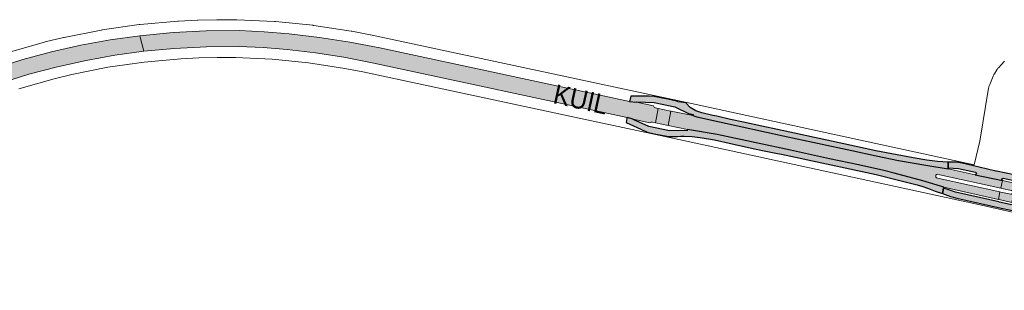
# Paper-space layout 'Layout1' of a CAD drawing. Header units: metres. Extents: x 123097 to 144122, y 392739 to 407589.
# Tile 479 of 510: x 136581 to 136972, y 402097 to 402204. Entities that reach past the tile are written whole.
import ezdxf
from ezdxf.enums import TextEntityAlignment as Align

# ---------------------------------------------------------------- set-up
doc = ezdxf.new("R2010")
doc.units = ezdxf.units.M
doc.header["$MEASUREMENT"] = 0
for name, color, linetype, lineweight in [('gs-anno-wegen algemeen tekst', 7, 'Continuous', 0), ('gs-knt-aanvullende hoofdweg', 7, 'Continuous', 0), ('gs-knt-wegen algemeen', 7, 'Continuous', 0), ('ir-ARC-asfalt-hoofdwegen-te inspecteren', 5, 'Continuous', 0), ('ir-ARC-fietspaden naastliggend- te inspecteren', 1, 'Continuous', 0)]:
    doc.layers.add(name, color=color, linetype=linetype, lineweight=lineweight)
doc.styles.add('Style-Arial', font='arial.ttf')

psp = doc.layouts.get("Layout1")

# ---------------------------------------------------------------- hatches: boundary and pattern name
at = {"layer": 'ir-ARC-asfalt-hoofdwegen-te inspecteren', "linetype": 'Continuous', "lineweight": 13}
for points in [[(136486.234, 402145.575), (136401.055, 402102.573), (136403.9, 402096.882), (136451.684, 402121.036), (136462.296, 402126.396), (136503.474, 402147.208), (136515.055, 402153.03), (136526.661, 402158.803), (136537.518, 402164.18), (136544.371, 402167.494), (136551.31, 402170.624), (136562.121, 402175.118), (136573.125, 402179.115), (136584.299, 402182.607), (136595.621, 402185.586), (136606.995, 402188.147), (136618.469, 402190.21), (136630.022, 402191.773), (136628.335, 402197.915), (136616.579, 402196.283), (136604.9, 402194.162), (136593.321, 402191.556), (136581.938, 402188.511), (136570.698, 402184.972), (136559.624, 402180.945), (136548.737, 402176.438), (136536.151, 402170.561), (136523.686, 402164.433), (136492.688, 402148.833)], [(136667.994, 402199.964), (136654.805, 402199.901), (136641.637, 402199.165), (136628.335, 402197.915), (136630.022, 402191.773), (136642.015, 402192.858), (136654.892, 402193.581), (136667.789, 402193.669), (136677.369, 402193.225), (136686.925, 402192.425), (136698.241, 402191.131), (136709.498, 402189.398), (136720.679, 402187.23), (136822.1, 402165.508), (136824.452, 402164.833), (136831.156, 402163.321), (136831.598, 402163.615), (136832.129, 402163.64), (136833.303, 402163.391), (136834.429, 402169.087), (136833.34, 402169.32), (136832.845, 402169.594), (136832.569, 402170.088), (136825.763, 402171.57), (136823.071, 402171.837), (136723.732, 402193.072), (136711.791, 402195.395), (136699.772, 402197.277), (136687.692, 402198.715), (136677.855, 402199.528)], [(136970.249, 402135.961), (136946.138, 402141.273), (136945.086, 402141.509), (136944.756, 402141.736), (136944.71, 402142.134), (136944.779, 402142.555), (136944.991, 402142.887), (136945.379, 402142.958), (136946.36, 402142.743), (136970.566, 402137.367), (136971.252, 402140.422), (136960.36, 402142.765), (136949.645, 402145.072), (136940.799, 402146.499), (136929.885, 402148.37), (136921.019, 402150.228), (136911.32, 402152.336), (136897.717, 402155.242), (136884.059, 402158.249), (136858.797, 402163.723), (136849.745, 402165.754), (136848.182, 402166.209), (136839.623, 402167.975), (136839.483, 402168.005), (136838.371, 402162.316), (136838.4, 402162.31), (136846.078, 402160.638), (136857.822, 402158.777), (136873.327, 402155.442), (136886.976, 402152.486), (136902.494, 402149.094), (136914.04, 402146.663), (136924.127, 402144.377), (136928.143, 402143.392), (136939.647, 402140.351), (136947.94, 402137.8), (136949.701, 402137.437), (136969.61, 402132.971)]]:
    psp.add_hatch(color=5, dxfattribs=at).paths.add_polyline_path(points, flags=0)
at = {"layer": 'ir-ARC-asfalt-hoofdwegen-te inspecteren', "linetype": 'Continuous', "lineweight": 13, "extrusion": (0, 0, -1)}
psp.add_hatch(color=5, dxfattribs=at).paths.add_polyline_path([(-136970.973, 402137.277), (-136974.891, 402136.425), (-136975.22, 402136.207), (-136975.293, 402135.819), (-136975.219, 402135.382), (-136974.989, 402135.068), (-136974.605, 402135.004), (-136970.565, 402135.891), (-136970.249, 402135.961), (-136969.61, 402132.971), (-136969.962, 402132.892), (-136974.991, 402131.778), (-136976.612, 402139.27), (-136971.252, 402140.422), (-136970.566, 402137.367)], flags=0)
at = {"layer": 'ir-ARC-fietspaden naastliggend- te inspecteren', "linetype": 'Continuous', "lineweight": 30, "extrusion": (0, 0, -1)}
for points in [[(-136823.493, 402173.914), (-136823.149, 402172.219), (-136823.071, 402171.837), (-136825.763, 402171.57), (-136825.808, 402171.666), (-136832.81, 402171.48), (-136840.97, 402169.73), (-136846.49, 402167.097), (-136848.289, 402166.706), (-136848.182, 402166.209), (-136849.745, 402165.754), (-136858.797, 402163.723), (-136884.059, 402158.249), (-136897.717, 402155.242), (-136911.32, 402152.336), (-136921.019, 402150.228), (-136929.885, 402148.37), (-136940.799, 402146.499), (-136949.645, 402145.072), (-136949.728, 402145.471), (-136949.728, 402147.797), (-136945.443, 402148.065), (-136941.175, 402148.539), (-136935.769, 402149.4), (-136920.985, 402152.231), (-136908.177, 402154.992), (-136881.839, 402160.691), (-136875.557, 402162.035), (-136868.377, 402163.547), (-136863.106, 402164.69), (-136857.728, 402166.014), (-136856.105, 402166.297), (-136851.75, 402167.34), (-136849.332, 402168.125), (-136847.165, 402169.454), (-136845.368, 402171.253), (-136842.373, 402171.657), (-136841.75, 402171.97), (-136838.275, 402172.735), (-136834.792, 402173.456), (-136832.82, 402173.824), (-136830.816, 402173.905)], [(-136971.57, 402141.379), (-136976.471, 402140.324), (-136981.206, 402138.696), (-136981.577, 402140.746), (-136976.569, 402142.52), (-136968.867, 402144.18), (-136968.678, 402144.224), (-136962.001, 402145.77), (-136955.247, 402147.303), (-136953.035, 402147.736), (-136951.193, 402147.752), (-136949.728, 402147.797), (-136949.728, 402145.471), (-136953.747, 402145.218), (-136960.579, 402143.757), (-136960.946, 402143.413), (-136960.838, 402142.922), (-136960.36, 402142.765), (-136971.252, 402140.422), (-136970.949, 402140.799), (-136971.101, 402141.258)]]:
    psp.add_hatch(color=1, dxfattribs=at).paths.add_polyline_path(points, flags=0)
at = {"layer": 'ir-ARC-fietspaden naastliggend- te inspecteren', "linetype": 'Continuous', "lineweight": 30}
for points in [[(136822.018, 402165.08), (136821.719, 402163.518), (136827.459, 402160.78), (136830.074, 402159.704), (136832.804, 402158.97), (136838.673, 402157.892), (136842.107, 402157.877), (136843.427, 402158.088), (136844.764, 402158.099), (136847.967, 402157.864), (136851.163, 402157.58), (136856.837, 402156.596), (136863.765, 402155.073), (136871.501, 402153.3), (136875.849, 402152.334), (136880.56, 402151.384), (136881.845, 402151.163), (136883.436, 402150.89), (136921.051, 402142.781), (136929.949, 402140.639), (136937.358, 402138.695), (136939.551, 402138.045), (136942.516, 402137.06), (136944.472, 402136.263), (136947.374, 402135.246), (136947.86, 402137.46), (136947.94, 402137.8), (136939.647, 402140.351), (136928.143, 402143.392), (136924.127, 402144.377), (136914.04, 402146.663), (136902.494, 402149.094), (136886.976, 402152.486), (136873.327, 402155.442), (136857.822, 402158.777), (136846.078, 402160.638), (136845.957, 402160.124), (136845.042, 402160.289), (136838.96, 402160.15), (136830.76, 402161.88), (136824.44, 402164.611), (136824.452, 402164.833), (136822.1, 402165.508)], [(136970.755, 402129.481), (136974.58, 402128.666), (136978.889, 402128.258), (136979.241, 402130.446), (136974.263, 402130.91), (136970.029, 402131.872), (136969.798, 402131.925), (136952.54, 402135.78), (136949.498, 402136.872), (136947.86, 402137.46), (136947.374, 402135.246), (136950.643, 402134.101), (136953.063, 402133.419)]]:
    psp.add_hatch(color=1, dxfattribs=at).paths.add_polyline_path(points, flags=0)

# ---------------------------------------------------------------- linework, layer by layer
at = {"layer": 'gs-knt-aanvullende hoofdweg', "color": 7, "linetype": 'Continuous', "flags": 128}
for points in [[(136576.058, 402191.285), (136590.45, 402195.361), (136590.741, 402195.437), (136598.014, 402197.185), (136598.308, 402197.25), (136612.981, 402200.159), (136613.178, 402200.195), (136613.376, 402200.226), (136628.183, 402202.347), (136628.382, 402202.373), (136628.582, 402202.393), (136643.482, 402203.72), (136643.782, 402203.741), (136651.254, 402204.105), (136651.454, 402204.112), (136658.932, 402204.276), (136659.133, 402204.278), (136666.612, 402204.242), (136666.913, 402204.234), (136681.857, 402203.563), (136682.057, 402203.552), (136682.258, 402203.535), (136697.143, 402202.066), (136697.342, 402202.043), (136697.541, 402202.016), (136712.328, 402199.753), (136712.625, 402199.701), (136719.967, 402198.274), (136720.097, 402198.247), (136720.101, 402198.247), (136720.105, 402198.246)], [(136720.105, 402198.246), (136849.541, 402170.635), (136959.994, 402146.624)], [(136982.263, 402126.326), (136962.927, 402130.616), (136846.393, 402155.948), (136717.034, 402183.543), (136709.907, 402184.928), (136695.467, 402187.138), (136680.982, 402188.568), (136666.389, 402189.223), (136659.161, 402189.258), (136651.884, 402189.098), (136644.664, 402188.746), (136630.114, 402187.45), (136615.705, 402185.386), (136601.377, 402182.546), (136594.397, 402180.868), (136580.344, 402176.888)]]:
    psp.add_lwpolyline(points, dxfattribs=at)
at = {"layer": 'gs-knt-wegen algemeen', "color": 7, "linetype": 'Continuous', "flags": 128}
psp.add_lwpolyline([(136959.994, 402146.624), (136962.297, 402156.08), (136965.76, 402177.144), (136965.816, 402177.438), (136965.884, 402177.729), (136965.966, 402178.017), (136966.061, 402178.3), (136966.169, 402178.579), (136967.522, 402181.846), (136967.633, 402182.098), (136967.754, 402182.345), (136967.886, 402182.587), (136968.028, 402182.823), (136968.971, 402184.321), (136969.122, 402184.551), (136969.283, 402184.774), (136969.454, 402184.99), (136969.633, 402185.199), (136971.994, 402187.832)], dxfattribs=at)
at = {"layer": 'ir-ARC-asfalt-hoofdwegen-te inspecteren', "color": 5, "linetype": 'Continuous', "lineweight": 13, "flags": 128}
psp.add_lwpolyline([(136573.125, 402179.115), (136584.299, 402182.607), (136595.621, 402185.586), (136606.995, 402188.147), (136618.469, 402190.21), (136630.022, 402191.773), (136628.335, 402197.915), (136616.579, 402196.283), (136604.9, 402194.162), (136593.321, 402191.556), (136581.938, 402188.511), (136570.698, 402184.972)], dxfattribs=at)
for points in [[(136667.994, 402199.964), (136654.805, 402199.901), (136641.637, 402199.165), (136628.335, 402197.915), (136630.022, 402191.773), (136642.015, 402192.858), (136654.892, 402193.581), (136667.789, 402193.669), (136677.369, 402193.225), (136686.925, 402192.425), (136698.241, 402191.131), (136709.498, 402189.398), (136720.679, 402187.23), (136822.1, 402165.508), (136824.452, 402164.833), (136831.156, 402163.321), (136831.598, 402163.615), (136832.129, 402163.64), (136833.303, 402163.391), (136834.429, 402169.087), (136833.34, 402169.32), (136832.845, 402169.594), (136832.569, 402170.088), (136825.763, 402171.57), (136823.071, 402171.837), (136723.732, 402193.072), (136711.791, 402195.395), (136699.772, 402197.277), (136687.692, 402198.715), (136677.855, 402199.528)], [(136833.303, 402163.391), (136838.371, 402162.316), (136839.483, 402168.005), (136834.429, 402169.087)], [(136970.249, 402135.961), (136946.138, 402141.273), (136945.086, 402141.509), (136944.756, 402141.736), (136944.71, 402142.134), (136944.779, 402142.555), (136944.991, 402142.887), (136945.379, 402142.958), (136946.36, 402142.743), (136970.566, 402137.367), (136971.252, 402140.422), (136960.36, 402142.765), (136949.645, 402145.072), (136940.799, 402146.499), (136929.885, 402148.37), (136921.019, 402150.228), (136911.32, 402152.336), (136897.717, 402155.242), (136884.059, 402158.249), (136858.797, 402163.723), (136849.745, 402165.754), (136848.182, 402166.209), (136839.623, 402167.975), (136839.483, 402168.005), (136838.371, 402162.316), (136838.4, 402162.31), (136846.078, 402160.638), (136857.822, 402158.777), (136873.327, 402155.442), (136886.976, 402152.486), (136902.494, 402149.094), (136914.04, 402146.663), (136924.127, 402144.377), (136928.143, 402143.392), (136939.647, 402140.351), (136947.94, 402137.8), (136949.701, 402137.437), (136969.61, 402132.971)]]:
    psp.add_lwpolyline(points, close=True, dxfattribs=at)
at = {"layer": 'ir-ARC-asfalt-hoofdwegen-te inspecteren', "color": 5, "linetype": 'Continuous', "lineweight": 13}
psp.add_lwpolyline([(136970.973, 402137.277), (136974.891, 402136.425), (136975.22, 402136.207), (136975.293, 402135.819), (136975.219, 402135.382), (136974.989, 402135.068), (136974.605, 402135.004), (136970.565, 402135.891), (136970.249, 402135.961), (136969.61, 402132.971), (136969.962, 402132.892), (136974.991, 402131.778), (136976.612, 402139.27), (136971.252, 402140.422), (136970.566, 402137.367)], close=True, dxfattribs=at)
psp.add_solid([(136833.303, 402163.391), (136838.371, 402162.316), (136834.429, 402169.087), (136839.483, 402168.005)], dxfattribs=at)
at = {"layer": 'ir-ARC-fietspaden naastliggend- te inspecteren', "color": 1, "linetype": 'Continuous', "lineweight": 30}
for points in [[(136823.493, 402173.914), (136823.149, 402172.219), (136823.071, 402171.837), (136825.763, 402171.57), (136825.808, 402171.666), (136832.81, 402171.48), (136840.97, 402169.73), (136846.49, 402167.097), (136848.289, 402166.706), (136848.182, 402166.209), (136849.745, 402165.754), (136858.797, 402163.723), (136884.059, 402158.249), (136897.717, 402155.242), (136911.32, 402152.336), (136921.019, 402150.228), (136929.885, 402148.37), (136940.799, 402146.499), (136949.645, 402145.072), (136949.728, 402145.471), (136949.728, 402147.797), (136945.443, 402148.065), (136941.175, 402148.539), (136935.769, 402149.4), (136920.985, 402152.231), (136908.177, 402154.992), (136881.839, 402160.691), (136875.557, 402162.035), (136868.377, 402163.547), (136863.106, 402164.69), (136857.728, 402166.014), (136856.105, 402166.297), (136851.75, 402167.34), (136849.332, 402168.125), (136847.165, 402169.454), (136845.368, 402171.253), (136842.373, 402171.657), (136841.75, 402171.97), (136838.275, 402172.735), (136834.792, 402173.456), (136832.82, 402173.824), (136830.816, 402173.905)], [(136822.018, 402165.08), (136821.719, 402163.518), (136827.459, 402160.78), (136830.074, 402159.704), (136832.804, 402158.97), (136838.673, 402157.892), (136842.107, 402157.877), (136843.427, 402158.088), (136844.764, 402158.099), (136847.967, 402157.864), (136851.163, 402157.58), (136856.837, 402156.596), (136863.765, 402155.073), (136871.501, 402153.3), (136875.849, 402152.334), (136880.56, 402151.384), (136881.845, 402151.163), (136883.436, 402150.89), (136921.051, 402142.781), (136929.949, 402140.639), (136937.358, 402138.695), (136939.551, 402138.045), (136942.516, 402137.06), (136944.472, 402136.263), (136947.374, 402135.246), (136947.86, 402137.46), (136947.94, 402137.8), (136939.647, 402140.351), (136928.143, 402143.392), (136924.127, 402144.377), (136914.04, 402146.663), (136902.494, 402149.094), (136886.976, 402152.486), (136873.327, 402155.442), (136857.822, 402158.777), (136846.078, 402160.638), (136845.957, 402160.124), (136845.042, 402160.289), (136838.96, 402160.15), (136830.76, 402161.88), (136824.44, 402164.611), (136824.452, 402164.833), (136822.1, 402165.508)], [(136971.57, 402141.379), (136976.471, 402140.324), (136981.206, 402138.696), (136981.577, 402140.746), (136976.569, 402142.52), (136968.867, 402144.18), (136968.678, 402144.224), (136962.001, 402145.77), (136955.247, 402147.303), (136953.035, 402147.736), (136951.193, 402147.752), (136949.728, 402147.797), (136949.728, 402145.471), (136953.747, 402145.218), (136960.579, 402143.757), (136960.946, 402143.413), (136960.838, 402142.922), (136960.36, 402142.765), (136971.252, 402140.422), (136970.949, 402140.799), (136971.101, 402141.258)], [(136970.755, 402129.481), (136974.58, 402128.666), (136978.889, 402128.258), (136979.241, 402130.446), (136974.263, 402130.91), (136970.029, 402131.872), (136969.798, 402131.925), (136952.54, 402135.78), (136949.498, 402136.872), (136947.86, 402137.46), (136947.374, 402135.246), (136950.643, 402134.101), (136953.063, 402133.419)]]:
    psp.add_lwpolyline(points, close=True, dxfattribs=at)

# ---------------------------------------------------------------- texts
at = {"layer": 'gs-anno-wegen algemeen tekst', "color": 7, "style": 'Style-Arial', "width": 0.909091}
psp.add_text('KUIL', height=7.7, rotation=347.6899, dxfattribs=at).set_placement((136803.678, 402172.664), align=Align.MIDDLE_CENTER)

doc.saveas('drawing.dxf')
